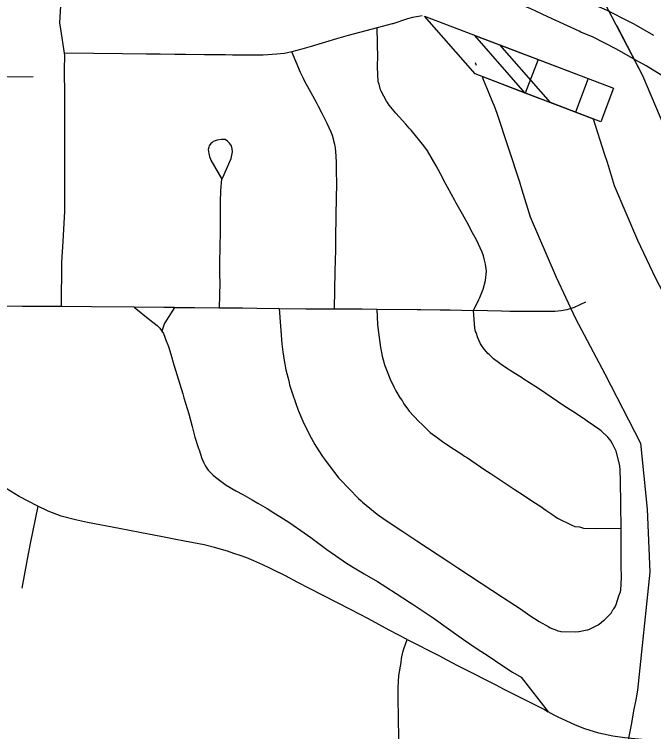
# Model space of a CAD drawing. Extents: x -19 to 366, y -4 to 359.
# Drawn here: x 154.4668 to 154.8046, y 193.6727 to 194.0516 of the extents above; entities that cross this region are included whole.
import ezdxf

# ---------------------------------------------------------------- set-up
doc = ezdxf.new("R2010")
doc.units = 0
for name, color, linetype in [('Level 10', 7, 'Continuous'), ('Level 19', 7, 'Continuous'), ('Level 33', 7, 'Continuous'), ('Level 40', 7, 'Continuous'), ('Level 42', 7, 'Continuous'), ('Level 60', 7, 'Continuous')]:
    doc.layers.add(name, color=color, linetype=linetype)

msp = doc.modelspace()

# ---------------------------------------------------------------- linework, layer by layer
at = {"layer": 'Level 10'}
for p, q in [((154.71101, 194.02453), (154.71043, 194.02608)), ((154.77281, 193.99626), (154.71403, 194.01876)), ((154.77866, 193.97789), (154.77281, 193.99626)), ((154.73366, 193.96318), (154.73365, 193.96318)), ((154.79266, 193.67628), (154.79123, 193.66839))]:
    msp.add_line(p, q, dxfattribs=at)
for points in [[(154.71403, 194.01876), (154.71445, 194.01715), (154.71634, 194.01294), (154.71721, 194.01087), (154.71952, 194.00529), (154.72033, 194.00337), (154.7218, 193.99947), (154.73365, 193.96318)], [(154.84306, 193.68841), (154.85002, 193.7555), (154.8484, 193.79358), (154.84386, 193.83879), (154.82074, 193.88359), (154.80577, 193.91206), (154.79631, 193.93215), (154.78396, 193.96101), (154.78016, 193.97329), (154.77866, 193.97789)], [(154.73365, 193.96318), (154.73504, 193.95894), (154.73945, 193.94466), (154.75311, 193.91274), (154.76338, 193.89094), (154.77875, 193.86172), (154.79765, 193.82509), (154.80115, 193.7902), (154.80257, 193.75693), (154.79615, 193.69468)], [(154.79615, 193.69468), (154.79527, 193.68958), (154.79416, 193.68463), (154.79266, 193.67628)]]:
    msp.add_lwpolyline(points, dxfattribs=at)
at = {"layer": 'Level 19'}
for p, q in [((154.76617, 194.04224), (154.76523, 194.04266)), ((154.79714, 194.02627), (154.79646, 194.02665))]:
    msp.add_line(p, q, dxfattribs=at)
for points in [[(154.76523, 194.04266), (154.74876, 194.05035), (154.7398, 194.05446), (154.7297, 194.05856), (154.71582, 194.06346)], [(154.77245, 194.05707), (154.77952, 194.05407), (154.7921, 194.04765), (154.79407, 194.04659), (154.80448, 194.04061)], [(154.79646, 194.02665), (154.78624, 194.03252), (154.78462, 194.03339), (154.77271, 194.03947), (154.76617, 194.04224)], [(154.81359, 194.01655), (154.80059, 194.02442), (154.79714, 194.02627)]]:
    msp.add_lwpolyline(points, dxfattribs=at)
at = {"layer": 'Level 33'}
for points in [[(154.49334, 194.03105), (154.49135, 194.04371), (154.4908, 194.04709), (154.49148, 194.05919), (154.49153, 194.06214), (154.49127, 194.06611)], [(154.68239, 194.05078), (154.68028, 194.05051), (154.67727, 194.04994), (154.67464, 194.0493), (154.67239, 194.04853), (154.66835, 194.04719), (154.66673, 194.04663), (154.66638, 194.04655), (154.65858, 194.04446)], [(154.65858, 194.04446), (154.64324, 194.04038), (154.63706, 194.03862), (154.63119, 194.03689), (154.62363, 194.03467), (154.61875, 194.03316), (154.61344, 194.03177)], [(154.70945, 193.89514), (154.7123, 193.90092), (154.71279, 193.902), (154.71455, 193.90644), (154.71581, 193.91105), (154.71621, 193.91589), (154.71584, 193.91967), (154.71512, 193.92247), (154.71467, 193.924), (154.71392, 193.92594), (154.71105, 193.93242), (154.7082, 193.93752), (154.70692, 193.94), (154.70364, 193.94604), (154.70016, 193.95216), (154.69951, 193.95329), (154.69375, 193.96381), (154.69297, 193.96538), (154.68971, 193.97153), (154.68506, 193.97956), (154.68323, 193.98209), (154.68107, 193.9848), (154.67645, 193.9904), (154.67542, 193.99155), (154.67361, 193.99352), (154.66839, 193.99933), (154.66492, 194.00366), (154.66405, 194.005), (154.66346, 194.00581), (154.66065, 194.01105), (154.66029, 194.01177), (154.65959, 194.01477), (154.65918, 194.01565), (154.6591, 194.01592), (154.65872, 194.02388), (154.65877, 194.02612), (154.6588, 194.02754), (154.65883, 194.02838), (154.65858, 194.04446)], [(154.49164, 193.89721), (154.49183, 193.92074), (154.4926, 193.93162), (154.49351, 193.94772), (154.49357, 193.96855), (154.49341, 194.00881), (154.49329, 194.02229), (154.49351, 194.02992), (154.49334, 194.03105)], [(154.61344, 194.03177), (154.60956, 194.03101), (154.60542, 194.03057), (154.59833, 194.03007), (154.59324, 194.03005), (154.58967, 194.03006), (154.58211, 194.03013), (154.57839, 194.03017), (154.56737, 194.03029), (154.55721, 194.03039), (154.55167, 194.03041), (154.54382, 194.03054), (154.54188, 194.03056), (154.53657, 194.03063), (154.52397, 194.03071), (154.49334, 194.03105)], [(154.6359, 193.89607), (154.6363, 193.91601), (154.63661, 193.92715), (154.63666, 193.93264), (154.6369, 193.94586), (154.63714, 193.96242), (154.63707, 193.96875), (154.63707, 193.97359), (154.63675, 193.97929), (154.63629, 193.98223), (154.63608, 193.98284), (154.63484, 193.98767), (154.63427, 193.98935), (154.63217, 193.99404), (154.62953, 193.99922), (154.62745, 194.00294), (154.62639, 194.00512), (154.62271, 194.01166), (154.62037, 194.01617), (154.61957, 194.0178), (154.61793, 194.0209), (154.61344, 194.03177)], [(154.43301, 194.0186), (154.47682, 194.01879)], [(154.57652, 193.96451), (154.57696, 193.9654), (154.58142, 193.97543), (154.58161, 193.97631), (154.58205, 193.9789), (154.58186, 193.98063), (154.58158, 193.98208), (154.58047, 193.98348), (154.57947, 193.98459), (154.57816, 193.98542), (154.57634, 193.98556), (154.57391, 193.98518), (154.57182, 193.98444), (154.57109, 193.98375), (154.57057, 193.98342), (154.56969, 193.9821), (154.56961, 193.98147), (154.5693, 193.98027), (154.5695, 193.97815), (154.56986, 193.97657), (154.57058, 193.97462), (154.57652, 193.96451)], [(154.57526, 193.89662), (154.57552, 193.90982), (154.57544, 193.91427), (154.57539, 193.91995), (154.57556, 193.92924), (154.57566, 193.93619), (154.57569, 193.94062), (154.57573, 193.94505), (154.5757, 193.95235), (154.57587, 193.95858), (154.57652, 193.96451)], [(154.49164, 193.89721), (154.47117, 193.89726), (154.44277, 193.8974), (154.43237, 193.89761)], [(154.53011, 193.89693), (154.50755, 193.89717), (154.49164, 193.89721)], [(154.53011, 193.89693), (154.53843, 193.8903), (154.54219, 193.88717), (154.5437, 193.88589), (154.54477, 193.88426)], [(154.5515, 193.89669), (154.54588, 193.89675), (154.53011, 193.89693)], [(154.5515, 193.89669), (154.54625, 193.88866), (154.54613, 193.88848), (154.54477, 193.88426)], [(154.5515, 193.89669), (154.56197, 193.89675), (154.57526, 193.89662)], [(154.57526, 193.89662), (154.58729, 193.89651), (154.59492, 193.89638), (154.6067, 193.89625)], [(154.76866, 193.8996), (154.76255, 193.89668), (154.75879, 193.89556), (154.7558, 193.89508), (154.75249, 193.89473), (154.74771, 193.89461), (154.74151, 193.89457), (154.73296, 193.89465), (154.72867, 193.89468), (154.72424, 193.89474), (154.70945, 193.89514)], [(154.6067, 193.89625), (154.60823, 193.87754), (154.60863, 193.87343), (154.60932, 193.86883), (154.61032, 193.86387), (154.61177, 193.85802), (154.61228, 193.85592), (154.61367, 193.85164), (154.61549, 193.84604), (154.61678, 193.84252), (154.61925, 193.8367), (154.62271, 193.82955), (154.62564, 193.82432), (154.62614, 193.82345), (154.62969, 193.81811), (154.6307, 193.81665), (154.63366, 193.81259), (154.63827, 193.80669), (154.6392, 193.80565), (154.64351, 193.80108), (154.64871, 193.79587), (154.65002, 193.79465), (154.65082, 193.79393), (154.65857, 193.78764), (154.66276, 193.78465), (154.67153, 193.77881), (154.67952, 193.77356), (154.69644, 193.76237), (154.7012, 193.75926), (154.7134, 193.75117), (154.72475, 193.74374), (154.73422, 193.73752), (154.73927, 193.73412), (154.74406, 193.73088), (154.74916, 193.72808), (154.75001, 193.72754), (154.75327, 193.72636), (154.75401, 193.72605), (154.75497, 193.72574), (154.75561, 193.72557), (154.7632, 193.72536), (154.76501, 193.72555), (154.7653, 193.72556), (154.76772, 193.72611), (154.76864, 193.72625), (154.76951, 193.72644), (154.76993, 193.72654), (154.7704, 193.72669), (154.77467, 193.72888), (154.77523, 193.72913), (154.77581, 193.72948), (154.7781, 193.73138), (154.77861, 193.73174), (154.77887, 193.73193), (154.78213, 193.73535), (154.78312, 193.73701), (154.78362, 193.73765), (154.78423, 193.73863), (154.78486, 193.73992), (154.78631, 193.74439), (154.78705, 193.74658), (154.78724, 193.74743), (154.78758, 193.75415), (154.78753, 193.7605), (154.78751, 193.76292), (154.78752, 193.76823), (154.78737, 193.78014)], [(154.6067, 193.89625), (154.62077, 193.8961), (154.62333, 193.89611), (154.6359, 193.89607)], [(154.6359, 193.89607), (154.64327, 193.89604), (154.65052, 193.89599), (154.65827, 193.89591)], [(154.65827, 193.89591), (154.65865, 193.88785), (154.65882, 193.88613), (154.65988, 193.87833), (154.6602, 193.87571), (154.66089, 193.87304), (154.66121, 193.87112), (154.66215, 193.86726), (154.66239, 193.86651), (154.66387, 193.8629), (154.66546, 193.85898), (154.66744, 193.85449), (154.66832, 193.85283), (154.67073, 193.8489), (154.67177, 193.84758), (154.67264, 193.84596), (154.67509, 193.84249), (154.67544, 193.84208), (154.68053, 193.83647), (154.68209, 193.83514), (154.68363, 193.83352), (154.68646, 193.83074), (154.69018, 193.8281), (154.69311, 193.82597), (154.69805, 193.8226), (154.70271, 193.81957), (154.70462, 193.81832), (154.70621, 193.81729), (154.71549, 193.8111), (154.71827, 193.80923), (154.72409, 193.80546), (154.73093, 193.80081), (154.7363, 193.7972), (154.74135, 193.7939), (154.74441, 193.79193), (154.74767, 193.78976), (154.75077, 193.78765), (154.75389, 193.78551), (154.76168, 193.78165), (154.76266, 193.7812), (154.76295, 193.78108), (154.76551, 193.78083), (154.76762, 193.78028), (154.77466, 193.77997), (154.78737, 193.78014)], [(154.65827, 193.89591), (154.67961, 193.89571), (154.68162, 193.89571), (154.69186, 193.89559), (154.6971, 193.89547), (154.70945, 193.89514)], [(154.78737, 193.78014), (154.78722, 193.79247), (154.78706, 193.80563), (154.78689, 193.81059), (154.78673, 193.81339), (154.7849, 193.82091), (154.78291, 193.82467), (154.78196, 193.82636), (154.78132, 193.82724), (154.78046, 193.8283), (154.77681, 193.83164), (154.77627, 193.83215), (154.76948, 193.83676), (154.76805, 193.83778), (154.76754, 193.83814), (154.76189, 193.8419), (154.75716, 193.84491), (154.75051, 193.84938), (154.74481, 193.85322), (154.74239, 193.85482), (154.73563, 193.85913), (154.73524, 193.85938), (154.72889, 193.86352), (154.72783, 193.86419), (154.72531, 193.86583), (154.72004, 193.86961), (154.71777, 193.87194), (154.71706, 193.87253), (154.7146, 193.8755), (154.71315, 193.87755), (154.71165, 193.88075), (154.71079, 193.88347), (154.71048, 193.88417), (154.71008, 193.88593), (154.70945, 193.89514)], [(154.54477, 193.88426), (154.54556, 193.883), (154.54635, 193.88105), (154.54676, 193.88009), (154.54818, 193.8762), (154.54944, 193.87215), (154.55115, 193.86647), (154.5527, 193.86138), (154.55577, 193.85119), (154.55641, 193.84901), (154.55893, 193.84064), (154.56082, 193.83389), (154.56226, 193.82833), (154.56417, 193.82224), (154.56438, 193.82163), (154.56592, 193.817), (154.56686, 193.81472), (154.56781, 193.81295), (154.56929, 193.81092), (154.57174, 193.80841), (154.57315, 193.80713), (154.5787, 193.80286), (154.58386, 193.7999), (154.58749, 193.79794), (154.59243, 193.79524), (154.59539, 193.79349), (154.60041, 193.79051), (154.60398, 193.78833), (154.60712, 193.78638), (154.61243, 193.78294), (154.61993, 193.77781), (154.62349, 193.77522), (154.62763, 193.77213), (154.63196, 193.76896), (154.63642, 193.76578), (154.64239, 193.76177), (154.64719, 193.75881), (154.6516, 193.75616), (154.65862, 193.75198), (154.66315, 193.74925), (154.66863, 193.74571), (154.67564, 193.74112), (154.67709, 193.7402), (154.68804, 193.73284), (154.69619, 193.72711), (154.7042, 193.72138), (154.71087, 193.7169), (154.71773, 193.71238), (154.72389, 193.70828), (154.7301, 193.7042), (154.73464, 193.70142), (154.74885, 193.68325)], [(154.47923, 193.79191), (154.46927, 193.79686), (154.4602, 193.80249)], [(154.47923, 193.79191), (154.47516, 193.77202), (154.47355, 193.76382), (154.47074, 193.74852)], [(154.67445, 193.72148), (154.66493, 193.72638), (154.65388, 193.73226), (154.64445, 193.7372), (154.62273, 193.74836), (154.61662, 193.75151), (154.61002, 193.75499), (154.60841, 193.75584), (154.60495, 193.75757), (154.60187, 193.75907), (154.59805, 193.76087), (154.5933, 193.76298), (154.58961, 193.76448), (154.58618, 193.76571), (154.58286, 193.7669), (154.57941, 193.76801), (154.57263, 193.77001), (154.56711, 193.77141), (154.56156, 193.77249), (154.55671, 193.77335), (154.55125, 193.77441), (154.54953, 193.77481), (154.54503, 193.77568), (154.53303, 193.77797), (154.52214, 193.78003), (154.50554, 193.78324), (154.4991, 193.78462), (154.49156, 193.78656), (154.48466, 193.78921), (154.47923, 193.79191)], [(154.66984, 193.64998), (154.67002, 193.66224), (154.67002, 193.66941), (154.66985, 193.67959), (154.66965, 193.691), (154.66969, 193.69613), (154.66995, 193.70242), (154.67119, 193.70928), (154.67146, 193.71141), (154.67212, 193.71467), (154.67266, 193.71653), (154.67445, 193.72148)], [(154.67445, 193.72148), (154.69107, 193.71291), (154.69536, 193.71066), (154.70096, 193.70775), (154.70902, 193.70363), (154.71633, 193.69992), (154.72131, 193.69738), (154.72518, 193.69535), (154.74694, 193.68434), (154.74885, 193.68325)], [(154.81453, 193.66416), (154.81412, 193.66432), (154.80016, 193.66843), (154.78945, 193.66945), (154.78308, 193.67028), (154.77572, 193.67184), (154.7683, 193.67414), (154.76325, 193.67616), (154.75378, 193.68054), (154.75213, 193.68137), (154.74885, 193.68325)]]:
    msp.add_lwpolyline(points, dxfattribs=at)
at = {"layer": 'Level 40'}
for points in [[(153.82089, 195.43242), (153.85739, 195.36963), (153.94062, 195.22089), (154.06212, 194.99912), (154.16182, 194.81876), (154.27799, 194.61123), (154.29401, 194.58541), (154.31271, 194.55824), (154.33273, 194.52885), (154.36701, 194.48966), (154.39905, 194.45181), (154.44089, 194.41039), (154.67767, 194.18772), (154.69993, 194.16501), (154.71595, 194.14898), (154.73509, 194.12582), (154.75334, 194.09732), (154.77247, 194.06971), (154.79873, 194.01939), (154.82811, 193.94992), (154.91401, 193.74417), (154.99769, 193.54333)], [(154.78511, 194.0455), (154.79873, 194.01939), (154.82811, 193.94992), (154.91401, 193.74417), (154.99769, 193.54333), (155.01104, 193.51038), (155.11252, 193.27079), (155.16237, 193.1501), (155.1913, 193.08553), (155.2812, 192.87266), (155.34084, 192.73372), (155.35282, 192.70581)]]:
    msp.add_lwpolyline(points, dxfattribs=at)
at = {"layer": 'Level 42'}
for p, q in [((154.71026, 194.02014), (154.68353, 194.05057)), ((154.68353, 194.05057), (154.74354, 194.02774)), ((154.73681, 194.01004), (154.71009, 194.04047)), ((154.71009, 194.04047), (154.77009, 194.01764)), ((154.75008, 194.00499), (154.72336, 194.03542)), ((154.72336, 194.03542), (154.78337, 194.01259)), ((154.74354, 194.02774), (154.73681, 194.01004)), ((154.73681, 194.01004), (154.71026, 194.02014)), ((154.77009, 194.01764), (154.76336, 193.99994)), ((154.76336, 193.99994), (154.73681, 194.01004)), ((154.78337, 194.01259), (154.77664, 193.99489)), ((154.77664, 193.99489), (154.75008, 194.00499))]:
    msp.add_line(p, q, dxfattribs=at)
at = {"layer": 'Level 60'}
for points in [[(156.50946, 189.3937), (156.44759, 191.65634), (156.2114, 200.27623), (155.97446, 208.89626), (155.73678, 217.51643), (155.49836, 226.13674), (155.2592, 234.75719), (155.01929, 243.37778), (154.77865, 251.9985), (154.53727, 260.61937), (154.29515, 269.24038), (154.0523, 277.86152), (153.80871, 286.48281), (153.56438, 295.10424), (153.31933, 303.72581), (153.07354, 312.34752), (152.82702, 320.96938), (152.57978, 329.59137), (152.3318, 338.21351), (152.0831, 346.83579)], [(0, 189.51617), (7.11214, 189.52059), (14.22427, 189.53386), (21.33637, 189.55597), (28.44845, 189.58693), (35.56048, 189.62672), (42.67245, 189.67537), (49.78436, 189.73285), (56.89619, 189.79918), (64.00793, 189.87436), (71.11958, 189.95838), (78.23111, 190.05124), (85.34253, 190.15294), (92.45381, 190.26349), (99.56495, 190.38288), (106.67593, 190.51112), (113.78675, 190.6482), (120.89739, 190.79412), (128.00785, 190.94888), (135.11811, 191.11248), (142.22816, 191.28493), (149.33799, 191.46621), (156.44759, 191.65634), (163.55694, 191.85531), (170.66605, 192.06312), (177.77489, 192.27977), (184.88345, 192.50526), (191.99173, 192.73959), (199.09971, 192.98276), (206.20739, 193.23477), (213.31474, 193.49561), (220.42177, 193.7653), (227.52845, 194.04382), (234.63479, 194.33118), (241.74076, 194.62738), (248.84635, 194.93241), (255.95157, 195.24628), (263.05638, 195.56898), (270.16079, 195.90052), (277.26478, 196.24089), (284.36834, 196.5901), (291.47147, 196.94814), (298.57414, 197.31501), (305.67635, 197.69072), (312.77809, 198.07525), (319.87934, 198.46862), (326.9801, 198.87082), (334.08035, 199.28185), (341.18009, 199.7017)]]:
    msp.add_spline(points, degree=3, dxfattribs=at)

doc.saveas('drawing.dxf')
